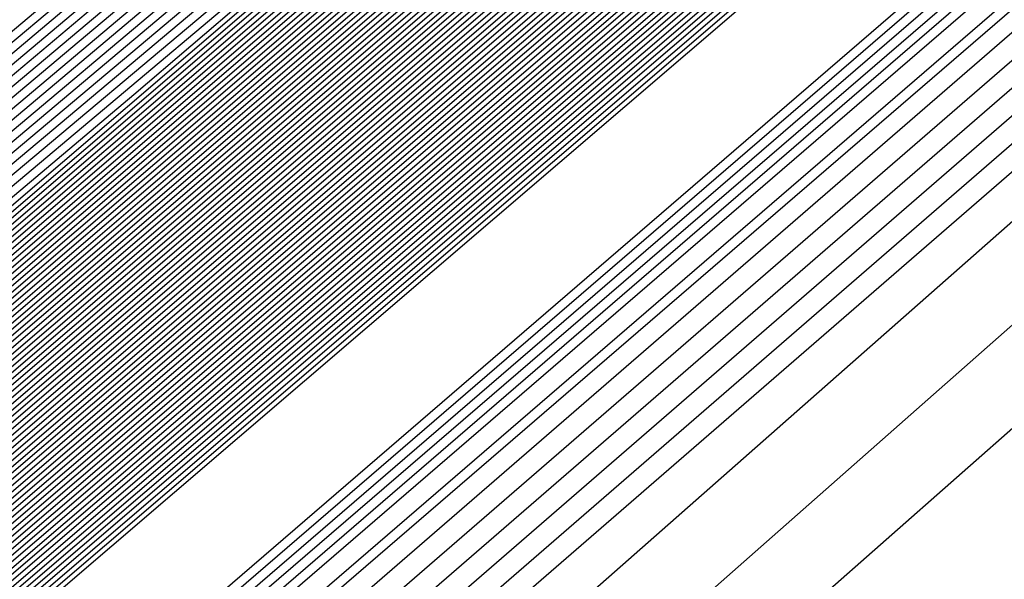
# Model space of a CAD drawing. Extents: x 3249832 to 3255657, y 13789405 to 13793316.
# Tile 926 of 1056: x 3253211.524 to 3253211.899, y 13791259.738 to 13791259.951. Entities that reach past the tile are written whole.
import ezdxf

# ---------------------------------------------------------------- set-up
doc = ezdxf.new("R2010")
doc.units = 0
doc.header["$LTSCALE"] = 100
doc.header["$MEASUREMENT"] = 0
for name, color, linetype in [('GRATIO_03231_CON', 1, 'CONTINUOUS'), ('GRATIO_0323_ICON', 1, 'CONTINUOUS'), ('TARGETS_EAST', 7, 'CONTINUOUS')]:
    doc.layers.add(name, color=color, linetype=linetype)

# ---------------------------------------------------------------- blocks, each defined once
blk = doc.blocks.new('Gratio_032316_contours')
at = {"layer": 'GRATIO_03231_CON', "color": 5, "linetype": 'Continuous', "flags": 128}
for points in [[(3253294.02117, 13791331.04278), (3253275.51252, 13791314.84857), (3253259.74641, 13791301.11971), (3253250.90118, 13791293.4869), (3253247.60749, 13791290.71421), (3253247.10911, 13791290.34906), (3253246.71171, 13791290.01217), (3253243.96878, 13791287.61762), (3253236.49572, 13791281.15281), (3253223.09361, 13791269.61112), (3253207.30623, 13791256.00981), (3253193.86302, 13791244.37213), (3253186.31196, 13791237.71784), (3253183.47503, 13791235.05279)], [(3253293.83167, 13791330.88045), (3253275.39736, 13791314.75135), (3253259.6945, 13791301.07777), (3253250.88464, 13791293.47583), (3253247.60402, 13791290.71447), (3253247.10757, 13791290.35085), (3253246.69656, 13791290.00204), (3253243.85762, 13791287.52479), (3253236.12374, 13791280.8358), (3253222.25472, 13791268.89288), (3253205.91767, 13791254.81834), (3253192.00653, 13791242.77561), (3253184.19264, 13791235.88971), (3253181.25697, 13791233.1319)], [(3253293.64218, 13791330.71812), (3253275.28219, 13791314.65413), (3253259.64258, 13791301.03582), (3253250.8681, 13791293.46475), (3253247.60055, 13791290.71473), (3253247.10604, 13791290.35265), (3253246.68141, 13791289.99191), (3253243.74646, 13791287.43197), (3253235.75176, 13791280.51879), (3253221.41583, 13791268.17464), (3253204.52912, 13791253.62687), (3253190.15004, 13791241.1791), (3253182.07332, 13791234.06158)], [(3253293.45268, 13791330.55578), (3253275.16702, 13791314.55691), (3253259.59067, 13791300.99388), (3253250.85155, 13791293.45368), (3253247.59708, 13791290.71499), (3253247.10451, 13791290.35445), (3253246.66626, 13791289.98178), (3253243.6353, 13791287.33914), (3253235.37978, 13791280.20179), (3253220.57694, 13791267.4564), (3253203.14057, 13791252.4354), (3253188.29355, 13791239.58258), (3253179.954, 13791232.23346)], [(3253308.44452, 13791343.76579), (3253293.07368, 13791330.23112), (3253274.93669, 13791314.36246), (3253259.48684, 13791300.90999), (3253250.81847, 13791293.43152), (3253247.59013, 13791290.71551), (3253247.10144, 13791290.35804), (3253246.63595, 13791289.96152), (3253243.41298, 13791287.15349), (3253234.63582, 13791279.56777), (3253218.89917, 13791266.01993), (3253200.36346, 13791250.05246), (3253184.58057, 13791236.38955), (3253175.71733, 13791228.58423), (3253172.40047, 13791225.5046), (3253171.87167, 13791224.84758), (3253171.83099, 13791224.68776), (3253171.81192, 13791224.61054), (3253171.80631, 13791224.57903), (3253171.80709, 13791224.56196), (3253171.81141, 13791224.55077), (3253171.8175, 13791224.5425)], [(3253308.192, 13791343.54795), (3253292.88418, 13791330.06879), (3253274.82152, 13791314.26524), (3253259.43492, 13791300.86805), (3253250.80192, 13791293.42045), (3253247.58666, 13791290.71576), (3253247.09991, 13791290.35984), (3253246.63023, 13791289.95949), (3253243.37731, 13791287.12548), (3253234.5186, 13791279.46953), (3253219.10173, 13791266.20888), (3253203.65505, 13791252.98282), (3253196.57706, 13791247.03615)], [(3253307.93948, 13791343.33011), (3253292.69468, 13791329.90645), (3253274.70635, 13791314.16802), (3253259.38301, 13791300.82611), (3253250.78538, 13791293.40937), (3253247.58319, 13791290.71602), (3253247.09838, 13791290.36164), (3253246.63006, 13791289.96223), (3253243.38596, 13791287.13554), (3253234.55099, 13791279.49977), (3253219.17525, 13791266.27429), (3253203.76972, 13791253.08339), (3253196.71057, 13791247.15255)], [(3253307.68696, 13791343.11228), (3253292.50518, 13791329.74412), (3253274.59119, 13791314.0708), (3253259.33109, 13791300.78416), (3253250.76884, 13791293.3983), (3253247.57972, 13791290.71628), (3253247.09685, 13791290.36343), (3253246.62988, 13791289.96496), (3253243.39462, 13791287.1456), (3253234.58339, 13791279.53), (3253219.24877, 13791266.33971), (3253203.88439, 13791253.18397), (3253196.84408, 13791247.26894)], [(3253307.18192, 13791342.67661), (3253292.12619, 13791329.41946), (3253274.36086, 13791313.87636), (3253259.22726, 13791300.70028), (3253250.73575, 13791293.37615), (3253247.57277, 13791290.7168), (3253247.09378, 13791290.36703), (3253246.62953, 13791289.97042), (3253243.41193, 13791287.16573), (3253234.64818, 13791279.59048), (3253219.39582, 13791266.47055), (3253204.11372, 13791253.38512), (3253197.11109, 13791247.50173)], [(3253306.9294, 13791342.45877), (3253291.93669, 13791329.25712), (3253274.24569, 13791313.77914), (3253259.17535, 13791300.65833), (3253250.71921, 13791293.36507), (3253247.5693, 13791290.71706), (3253247.09225, 13791290.36882), (3253246.62935, 13791289.97315), (3253243.42058, 13791287.17579), (3253234.68057, 13791279.62072), (3253219.46933, 13791266.53596), (3253204.22838, 13791253.4857), (3253197.2446, 13791247.61813)], [(3253306.67688, 13791342.24094), (3253291.74719, 13791329.09479), (3253274.13052, 13791313.68192), (3253259.12343, 13791300.61639), (3253250.70267, 13791293.354), (3253247.56583, 13791290.71731), (3253247.09072, 13791290.37062), (3253246.62918, 13791289.97588), (3253243.42924, 13791287.18585), (3253234.71297, 13791279.65096), (3253219.54285, 13791266.60138), (3253204.34305, 13791253.58627), (3253197.37811, 13791247.73453)], [(3253306.42436, 13791342.0231), (3253291.55769, 13791328.93246), (3253274.01535, 13791313.58469), (3253259.07151, 13791300.57445), (3253250.68613, 13791293.34292), (3253247.56236, 13791290.71757), (3253247.08919, 13791290.37242), (3253246.629, 13791289.97862), (3253243.43789, 13791287.19591), (3253234.74536, 13791279.68119), (3253219.61637, 13791266.6668), (3253204.45771, 13791253.68685), (3253197.51162, 13791247.85092)], [(3253305.91932, 13791341.58743), (3253291.17869, 13791328.60779), (3253273.78502, 13791313.39025), (3253258.96768, 13791300.49056), (3253250.65304, 13791293.32077), (3253247.55541, 13791290.71809), (3253247.08612, 13791290.37601), (3253246.62865, 13791289.98408), (3253243.4552, 13791287.21604), (3253234.81015, 13791279.74167), (3253219.76341, 13791266.79763), (3253204.68704, 13791253.888), (3253197.77863, 13791248.08372)], [(3253305.6668, 13791341.36959), (3253290.98919, 13791328.44546), (3253273.66985, 13791313.29303), (3253258.91577, 13791300.44861), (3253250.6365, 13791293.30969), (3253247.55194, 13791290.71835), (3253247.08459, 13791290.37781), (3253246.62848, 13791289.98681), (3253243.46386, 13791287.2261), (3253234.84255, 13791279.77191), (3253219.83693, 13791266.86305), (3253204.80171, 13791253.98858), (3253197.91214, 13791248.20012)], [(3253305.41428, 13791341.15176), (3253290.79969, 13791328.28313), (3253273.55469, 13791313.19581), (3253258.86385, 13791300.40667), (3253250.61995, 13791293.29862), (3253247.54847, 13791290.71861), (3253247.08306, 13791290.3796), (3253246.6283, 13791289.98954), (3253243.47251, 13791287.23616), (3253234.87494, 13791279.80214), (3253219.91045, 13791266.92847), (3253204.91637, 13791254.08915), (3253198.04565, 13791248.31651)], [(3253305.16176, 13791340.93392), (3253290.6102, 13791328.1208), (3253273.43952, 13791313.09859), (3253258.81194, 13791300.36473), (3253250.60341, 13791293.28754), (3253247.545, 13791290.71886), (3253247.08152, 13791290.3814), (3253246.62812, 13791289.99227), (3253243.48117, 13791287.24622), (3253234.90734, 13791279.83238), (3253219.98397, 13791266.99388), (3253205.03104, 13791254.18973), (3253198.17916, 13791248.43291)], [(3253304.65672, 13791340.49825), (3253290.2312, 13791327.79613), (3253273.20919, 13791312.90414), (3253258.70811, 13791300.28084), (3253250.57033, 13791293.26539), (3253247.53805, 13791290.71938), (3253247.07846, 13791290.385), (3253246.62777, 13791289.99774), (3253243.49848, 13791287.26634), (3253234.97213, 13791279.89286), (3253220.13101, 13791267.12472), (3253205.26037, 13791254.39088), (3253198.44617, 13791248.6657)], [(3253304.4042, 13791340.28041), (3253290.0417, 13791327.6338), (3253273.09402, 13791312.80692), (3253258.65619, 13791300.2389), (3253250.55378, 13791293.25432), (3253247.53458, 13791290.71964), (3253247.07693, 13791290.38679), (3253246.6276, 13791290.00047), (3253243.50713, 13791287.2764), (3253235.00453, 13791279.9231), (3253220.20453, 13791267.19013), (3253205.37503, 13791254.49146), (3253198.57968, 13791248.7821)], [(3253304.15168, 13791340.06258), (3253289.8522, 13791327.47147), (3253272.97886, 13791312.7097), (3253258.60428, 13791300.19695), (3253250.53724, 13791293.24324), (3253247.53111, 13791290.7199), (3253247.07539, 13791290.38859), (3253246.62742, 13791290.0032), (3253243.51579, 13791287.28647), (3253235.03692, 13791279.95333), (3253220.27805, 13791267.25555), (3253205.4897, 13791254.59203), (3253198.71319, 13791248.8985)], [(3253303.89916, 13791339.84474), (3253289.6627, 13791327.30914), (3253272.86369, 13791312.61248), (3253258.55236, 13791300.15501), (3253250.5207, 13791293.23216), (3253247.52764, 13791290.72015), (3253247.07386, 13791290.39039), (3253246.62724, 13791290.00593), (3253243.52444, 13791287.29653), (3253235.06932, 13791279.98357), (3253220.35157, 13791267.32097), (3253205.60436, 13791254.69261), (3253198.8467, 13791249.01489)], [(3253303.39412, 13791339.40907), (3253289.2837, 13791326.98447), (3253272.63335, 13791312.41804), (3253258.44853, 13791300.07112), (3253250.48761, 13791293.21001), (3253247.52069, 13791290.72067), (3253247.0708, 13791290.39398), (3253246.62689, 13791290.0114), (3253243.54175, 13791287.31665), (3253235.13411, 13791280.04405), (3253220.49861, 13791267.4518), (3253205.83369, 13791254.89376), (3253199.11371, 13791249.24769)], [(3253303.1416, 13791339.19123), (3253289.09421, 13791326.82214), (3253272.51819, 13791312.32081), (3253258.39661, 13791300.02918), (3253250.47107, 13791293.19894), (3253247.51722, 13791290.72093), (3253247.06927, 13791290.39578), (3253246.62672, 13791290.01413), (3253243.55041, 13791287.32671), (3253235.1665, 13791280.07429), (3253220.57213, 13791267.51722), (3253205.94836, 13791254.99434), (3253199.24722, 13791249.36409)], [(3253302.88908, 13791338.9734), (3253288.90471, 13791326.65981), (3253272.40302, 13791312.22359), (3253258.3447, 13791299.98724), (3253250.45453, 13791293.18786), (3253247.51375, 13791290.72119), (3253247.06773, 13791290.39757), (3253246.62654, 13791290.01686), (3253243.55907, 13791287.33677), (3253235.1989, 13791280.10452), (3253220.64565, 13791267.58263), (3253206.06302, 13791255.09491), (3253199.38073, 13791249.48048)], [(3253302.63656, 13791338.75556), (3253288.71521, 13791326.49747), (3253272.28786, 13791312.12637), (3253258.29278, 13791299.94529), (3253250.43798, 13791293.17679), (3253247.51028, 13791290.72145), (3253247.0662, 13791290.39937), (3253246.62637, 13791290.01959), (3253243.56772, 13791287.34683), (3253235.23129, 13791280.13476), (3253220.71917, 13791267.64805), (3253206.17769, 13791255.19549), (3253199.51423, 13791249.59688)], [(3253302.13153, 13791338.31989), (3253288.33621, 13791326.17281), (3253272.05752, 13791311.93193), (3253258.18895, 13791299.8614), (3253250.4049, 13791293.15464), (3253247.50334, 13791290.72196), (3253247.06314, 13791290.40297), (3253246.62601, 13791290.02505), (3253243.58503, 13791287.36696), (3253235.29608, 13791280.19524), (3253220.86621, 13791267.77889), (3253206.40702, 13791255.39664), (3253199.78125, 13791249.82967)], [(3253301.879, 13791338.10206), (3253288.14671, 13791326.01048), (3253271.94236, 13791311.83471), (3253258.13704, 13791299.81946), (3253250.38836, 13791293.14356), (3253247.49986, 13791290.72222), (3253247.0616, 13791290.40476), (3253246.62584, 13791290.02779), (3253243.59369, 13791287.37702), (3253235.32848, 13791280.22547), (3253220.93973, 13791267.8443), (3253206.52168, 13791255.49722), (3253199.91476, 13791249.94607)], [(3253301.62648, 13791337.88422), (3253287.95721, 13791325.84815), (3253271.82719, 13791311.73748), (3253258.08512, 13791299.77752), (3253250.37181, 13791293.13248), (3253247.49639, 13791290.72248), (3253247.06007, 13791290.40656), (3253246.62566, 13791290.03052), (3253243.60234, 13791287.38708), (3253235.36087, 13791280.25571), (3253221.01325, 13791267.90972), (3253206.63635, 13791255.59779), (3253200.04827, 13791250.06247)], [(3253301.37397, 13791337.66638), (3253287.76771, 13791325.68581), (3253271.71202, 13791311.64027), (3253258.03321, 13791299.73557), (3253250.35527, 13791293.12141), (3253247.49292, 13791290.72274), (3253247.05854, 13791290.40836), (3253246.62549, 13791290.03325), (3253243.611, 13791287.39714), (3253235.39327, 13791280.28595), (3253221.08677, 13791267.97514), (3253206.75101, 13791255.69837), (3253200.18178, 13791250.17887)], [(3253300.86893, 13791337.23071), (3253287.38872, 13791325.36115), (3253271.48169, 13791311.44582), (3253257.92938, 13791299.65169), (3253250.32219, 13791293.09926), (3253247.48598, 13791290.72325), (3253247.05547, 13791290.41195), (3253246.62514, 13791290.03871), (3253243.62831, 13791287.41727), (3253235.45806, 13791280.34643), (3253221.23381, 13791268.10597), (3253206.98034, 13791255.89952), (3253200.44879, 13791250.41166)], [(3253300.61641, 13791337.01288), (3253287.19922, 13791325.19882), (3253271.36652, 13791311.3486), (3253257.87746, 13791299.60974), (3253250.30564, 13791293.08818), (3253247.4825, 13791290.72351), (3253247.05394, 13791290.41375), (3253246.62496, 13791290.04144), (3253243.63696, 13791287.42733), (3253235.49045, 13791280.37666), (3253221.30733, 13791268.17139), (3253207.09501, 13791256.0001), (3253200.5823, 13791250.52806)], [(3253300.36389, 13791336.79504), (3253287.00972, 13791325.03648), (3253271.25136, 13791311.25138), (3253257.82555, 13791299.5678), (3253250.2891, 13791293.07711), (3253247.47903, 13791290.72377), (3253247.05241, 13791290.41554), (3253246.62478, 13791290.04418), (3253243.64562, 13791287.43739), (3253235.52285, 13791280.4069), (3253221.38085, 13791268.2368), (3253207.20967, 13791256.10068), (3253200.71581, 13791250.64445)], [(3253300.11137, 13791336.57721), (3253286.82022, 13791324.87415), (3253271.13619, 13791311.15416), (3253257.77363, 13791299.52586), (3253250.27256, 13791293.06603), (3253247.47556, 13791290.72403), (3253247.05088, 13791290.41734), (3253246.62461, 13791290.04691), (3253243.65427, 13791287.44745), (3253235.55525, 13791280.43714), (3253221.45437, 13791268.30222), (3253207.32434, 13791256.20125), (3253200.84931, 13791250.76085)], [(3253299.60633, 13791336.14153), (3253286.44122, 13791324.54949), (3253270.90586, 13791310.95971), (3253257.6698, 13791299.44197), (3253250.23947, 13791293.04388), (3253247.46862, 13791290.72454), (3253247.04781, 13791290.42093), (3253246.62426, 13791290.05237), (3253243.67158, 13791287.46757), (3253235.62004, 13791280.49761), (3253221.60141, 13791268.43306), (3253207.55367, 13791256.4024), (3253201.11633, 13791250.99364)], [(3253299.35381, 13791335.9237), (3253286.25172, 13791324.38716), (3253270.79069, 13791310.86249), (3253257.61789, 13791299.40003), (3253250.22293, 13791293.0328), (3253247.46514, 13791290.7248), (3253247.04628, 13791290.42273), (3253246.62408, 13791290.0551), (3253243.68024, 13791287.47763), (3253235.65243, 13791280.52785), (3253221.67493, 13791268.49847), (3253207.66834, 13791256.50298), (3253201.24984, 13791251.11004)], [(3253299.10129, 13791335.70586), (3253286.06223, 13791324.22482), (3253270.67552, 13791310.76527), (3253257.56597, 13791299.35808), (3253250.20639, 13791293.02173), (3253247.46167, 13791290.72506), (3253247.04475, 13791290.42453), (3253246.62391, 13791290.05783), (3253243.68889, 13791287.4877), (3253235.68483, 13791280.55809), (3253221.74845, 13791268.56389), (3253207.783, 13791256.60355), (3253201.38335, 13791251.22644)], [(3253298.84877, 13791335.48803), (3253285.87273, 13791324.06249), (3253270.56035, 13791310.66805), (3253257.51405, 13791299.31614), (3253250.18984, 13791293.01065), (3253247.4582, 13791290.72532), (3253247.04322, 13791290.42633), (3253246.62373, 13791290.06056), (3253243.69755, 13791287.49776), (3253235.71722, 13791280.58833), (3253221.82197, 13791268.62931), (3253207.89767, 13791256.70413), (3253201.51686, 13791251.34284)], [(3253298.34373, 13791335.05235), (3253285.49373, 13791323.73782), (3253270.33006, 13791310.47357), (3253257.41034, 13791299.23211), (3253250.15702, 13791292.9882), (3253247.45165, 13791290.72536), (3253247.04061, 13791290.42937), (3253246.62378, 13791290.06555), (3253243.71512, 13791287.51757), (3253235.78213, 13791280.64867), (3253221.96904, 13791268.7601), (3253208.127, 13791256.90528), (3253201.78387, 13791251.57563)], [(3253298.09121, 13791334.83452), (3253285.30424, 13791323.57548), (3253270.21493, 13791310.37629), (3253257.35856, 13791299.19), (3253250.14077, 13791292.97675), (3253247.44864, 13791290.72505), (3253247.03961, 13791290.4305), (3253246.62406, 13791290.06771), (3253243.72406, 13791287.52727), (3253235.81466, 13791280.67874), (3253222.0426, 13791268.82547), (3253208.24167, 13791257.00585), (3253201.91738, 13791251.69203)], [(3253297.83869, 13791334.61668), (3253285.11475, 13791323.41314), (3253270.09981, 13791310.27902), (3253257.30679, 13791299.14788), (3253250.12455, 13791292.96527), (3253247.44567, 13791290.72468), (3253247.03867, 13791290.43158), (3253246.62439, 13791290.06982), (3253243.73305, 13791287.53693), (3253235.8472, 13791280.70879), (3253222.11616, 13791268.89083), (3253208.35634, 13791257.10642), (3253202.05089, 13791251.80842)], [(3253222.18973, 13791268.9562), (3253208.47101, 13791257.20698), (3253202.18439, 13791251.92482), (3253202.18439, 13791251.92482), (3253208.30778, 13791257.39414), (3253221.8874, 13791269.30278)], [(3253222.33685, 13791269.08692), (3253208.70035, 13791257.40813), (3253202.45141, 13791252.15761), (3253202.45141, 13791252.15761), (3253208.5381, 13791257.59416), (3253222.03635, 13791269.43142)], [(3253222.41042, 13791269.15229), (3253208.81502, 13791257.50869), (3253202.58492, 13791252.27401), (3253202.58492, 13791252.27401), (3253208.65326, 13791257.69417), (3253222.11082, 13791269.49575)], [(3253222.48398, 13791269.21765), (3253208.92969, 13791257.60926), (3253202.71843, 13791252.39041), (3253202.71843, 13791252.39041), (3253208.76842, 13791257.79418), (3253222.18529, 13791269.56007)], [(3253222.55754, 13791269.28301), (3253209.04436, 13791257.70983), (3253202.85194, 13791252.50681), (3253202.85193, 13791252.50681), (3253208.88358, 13791257.89419), (3253222.25977, 13791269.62439)], [(3253222.70467, 13791269.41374), (3253209.2737, 13791257.91097), (3253203.11895, 13791252.7396), (3253203.11895, 13791252.7396), (3253209.1139, 13791258.0942), (3253222.40871, 13791269.75304)], [(3253222.77823, 13791269.4791), (3253209.38837, 13791258.01154), (3253203.25246, 13791252.856), (3253203.25246, 13791252.856), (3253209.22906, 13791258.19421), (3253222.48319, 13791269.81736)], [(3253222.8518, 13791269.54447), (3253209.50304, 13791258.11211), (3253203.38597, 13791252.97239), (3253203.38597, 13791252.97239), (3253209.34422, 13791258.29422), (3253222.55766, 13791269.88168)], [(3253222.92536, 13791269.60983), (3253209.61771, 13791258.21268), (3253203.51947, 13791253.08879), (3253203.51947, 13791253.08879), (3253209.45938, 13791258.39423), (3253222.63214, 13791269.946)], [(3253294.55593, 13791331.78482), (3253282.65133, 13791321.30274), (3253268.6032, 13791309.01445), (3253256.6338, 13791298.60027), (3253249.91373, 13791292.81609), (3253247.40711, 13791290.71997), (3253247.02638, 13791290.44557), (3253246.62867, 13791290.09727), (3253243.8498, 13791287.66252), (3253236.27025, 13791281.09954), (3253223.07249, 13791269.74056), (3253209.84706, 13791258.41382), (3253203.78649, 13791253.32159), (3253203.78649, 13791253.32159), (3253209.68971, 13791258.59423), (3253222.78114, 13791270.07458), (3253235.89161, 13791281.53353), (3253243.79641, 13791288.43297), (3253249.04881, 13791292.99861), (3253256.14655, 13791299.14707), (3253268.13516, 13791309.52901), (3253282.25127, 13791321.73092), (3253294.2793, 13791332.07331)], [(3253294.30341, 13791331.56698), (3253282.46184, 13791321.1404), (3253268.48808, 13791308.91717), (3253256.58203, 13791298.55815), (3253249.89752, 13791292.80461), (3253247.40414, 13791290.71961), (3253247.02543, 13791290.44664), (3253246.629, 13791290.09938), (3253243.85878, 13791287.67218), (3253236.30279, 13791281.1296), (3253223.14605, 13791269.80592), (3253209.96173, 13791258.51439), (3253203.92, 13791253.43798), (3253203.92, 13791253.43798), (3253209.80487, 13791258.69424), (3253222.85565, 13791270.13885), (3253235.92547, 13791281.56208), (3253243.80512, 13791288.43921), (3253249.03601, 13791292.98573), (3253256.09723, 13791299.1022), (3253268.02248, 13791309.42905), (3253282.06389, 13791321.56632), (3253294.02824, 13791331.85395)], [(3253294.05089, 13791331.34915), (3253282.27235, 13791320.97806), (3253268.37296, 13791308.8199), (3253256.53026, 13791298.51602), (3253249.8813, 13791292.79314), (3253247.40117, 13791290.71925), (3253247.02448, 13791290.44772), (3253246.62933, 13791290.10149), (3253243.86776, 13791287.68184), (3253236.33533, 13791281.15966), (3253223.21961, 13791269.87129), (3253210.0764, 13791258.61496), (3253204.05351, 13791253.55438), (3253204.05351, 13791253.55438), (3253209.92004, 13791258.79424), (3253222.93017, 13791270.20313), (3253235.95934, 13791281.59062), (3253243.81382, 13791288.44544), (3253249.02321, 13791292.97286), (3253256.04791, 13791299.05733), (3253267.90979, 13791309.32909), (3253281.87651, 13791321.40172), (3253293.77719, 13791331.63458)], [(3253293.79837, 13791331.13131), (3253282.08285, 13791320.81572), (3253268.25784, 13791308.72262), (3253256.47849, 13791298.4739), (3253249.86508, 13791292.78166), (3253247.39821, 13791290.71889), (3253247.02354, 13791290.4488), (3253246.62966, 13791290.1036), (3253243.87675, 13791287.6915), (3253236.36787, 13791281.18972), (3253223.29318, 13791269.93665), (3253210.19107, 13791258.71553), (3253204.18702, 13791253.67078), (3253204.18701, 13791253.67078), (3253210.0352, 13791258.89424), (3253223.00468, 13791270.26741), (3253235.9932, 13791281.61917), (3253243.82253, 13791288.45167), (3253249.01041, 13791292.95999), (3253255.9986, 13791299.01245), (3253267.79711, 13791309.22914), (3253281.68913, 13791321.23712), (3253293.52613, 13791331.41522)], [(3253281.70387, 13791320.49104), (3253268.02759, 13791308.52807), (3253256.37495, 13791298.38965), (3253249.83265, 13791292.75871), (3253247.39227, 13791290.71816), (3253247.02165, 13791290.45095), (3253246.63032, 13791290.10782), (3253243.89471, 13791287.71083), (3253236.43295, 13791281.24983), (3253223.4403, 13791270.06738), (3253210.42041, 13791258.91666), (3253204.45403, 13791253.90357), (3253204.45403, 13791253.90357), (3253210.2655, 13791259.09429), (3253223.15342, 13791270.39627), (3253236.05998, 13791281.67732), (3253243.49467, 13791288.16911), (3253246.23629, 13791290.55891), (3253246.63094, 13791290.89792), (3253246.97688, 13791291.19282), (3253249.38096, 13791293.27243), (3253255.90221, 13791298.92109), (3253267.57241, 13791309.02875), (3253281.31446, 13791320.90786)], [(3253281.51437, 13791320.3287), (3253267.91246, 13791308.4308), (3253256.32319, 13791298.34753), (3253249.81643, 13791292.74723), (3253247.38931, 13791290.7178), (3253247.0207, 13791290.45203), (3253246.63065, 13791290.10993), (3253243.90369, 13791287.72049), (3253236.4655, 13791281.27989), (3253223.51387, 13791270.13274), (3253210.53508, 13791259.01723), (3253204.58754, 13791254.01997), (3253204.58754, 13791254.01997), (3253210.38066, 13791259.1943), (3253223.22789, 13791270.4606), (3253236.0937, 13791281.70603), (3253243.50493, 13791288.17732), (3253246.23793, 13791290.55953), (3253246.63143, 13791290.89735), (3253246.97568, 13791291.19044), (3253249.36691, 13791293.25849), (3253255.85289, 13791298.87622), (3253267.45972, 13791308.92879), (3253281.12708, 13791320.74326)], [(3253281.32488, 13791320.16636), (3253267.79734, 13791308.33352), (3253256.27142, 13791298.30541), (3253249.80022, 13791292.73576), (3253247.38634, 13791290.71744), (3253247.01976, 13791290.4531), (3253246.63098, 13791290.11204), (3253243.91267, 13791287.73015), (3253236.49804, 13791281.30995), (3253223.58743, 13791270.1981), (3253210.64975, 13791259.1178), (3253204.72105, 13791254.13636), (3253204.72105, 13791254.13637), (3253210.49582, 13791259.2943), (3253223.30236, 13791270.52492), (3253236.12742, 13791281.73474), (3253243.51518, 13791288.18552), (3253246.23956, 13791290.56015), (3253246.63193, 13791290.89678), (3253246.97448, 13791291.18805), (3253249.35287, 13791293.24455), (3253255.80356, 13791298.83135), (3253267.34704, 13791308.82884), (3253280.9397, 13791320.57865)], [(3253281.13539, 13791320.00402), (3253267.68222, 13791308.23625), (3253256.21965, 13791298.26328), (3253249.784, 13791292.72428), (3253247.38337, 13791290.71708), (3253247.01881, 13791290.45418), (3253246.63131, 13791290.11416), (3253243.92165, 13791287.73981), (3253236.53058, 13791281.34001), (3253223.66099, 13791270.26347), (3253210.76442, 13791259.21837), (3253204.85455, 13791254.25276), (3253204.85455, 13791254.25276), (3253210.61098, 13791259.39431), (3253223.37683, 13791270.58925), (3253236.16114, 13791281.76345), (3253243.52543, 13791288.19373), (3253246.2412, 13791290.56077), (3253246.63242, 13791290.89621), (3253246.97329, 13791291.18567), (3253249.33882, 13791293.23061), (3253255.75424, 13791298.78648), (3253267.23435, 13791308.72888), (3253280.75231, 13791320.41405)], [(3253267.45197, 13791308.0417), (3253256.11611, 13791298.17904), (3253249.75157, 13791292.70133), (3253247.37744, 13791290.71635), (3253247.01692, 13791290.45633), (3253246.63197, 13791290.11838), (3253243.93961, 13791287.75913), (3253236.59567, 13791281.40012), (3253223.80812, 13791270.3942), (3253210.99376, 13791259.41951), (3253205.12157, 13791254.48556), (3253205.12157, 13791254.48556), (3253210.84129, 13791259.59433), (3253223.52577, 13791270.7179), (3253236.22858, 13791281.82086), (3253243.54593, 13791288.21014), (3253246.24446, 13791290.562), (3253246.6334, 13791290.89508), (3253246.97089, 13791291.1809), (3253249.31072, 13791293.20273), (3253255.65559, 13791298.69674), (3253267.00898, 13791308.52897)], [(3253267.33685, 13791307.94442), (3253256.06434, 13791298.13691), (3253249.73535, 13791292.68985), (3253247.37447, 13791290.71599), (3253247.01598, 13791290.45741), (3253246.6323, 13791290.12049), (3253243.9486, 13791287.76879), (3253236.62821, 13791281.43018), (3253223.88168, 13791270.45956), (3253211.10843, 13791259.52008), (3253205.25508, 13791254.60195), (3253205.25508, 13791254.60195), (3253210.95645, 13791259.69434), (3253223.60023, 13791270.78223), (3253236.2623, 13791281.84957), (3253243.55619, 13791288.21834), (3253246.2461, 13791290.56262), (3253246.63389, 13791290.89451), (3253246.96969, 13791291.17852), (3253249.29667, 13791293.18879), (3253255.60626, 13791298.65187), (3253266.8963, 13791308.42902)], [(3253267.22172, 13791307.84715), (3253256.01257, 13791298.09479), (3253249.71913, 13791292.67838), (3253247.37151, 13791290.71563), (3253247.01503, 13791290.45848), (3253246.63263, 13791290.1226), (3253243.95758, 13791287.77846), (3253236.66075, 13791281.46024), (3253223.95525, 13791270.52492), (3253211.2231, 13791259.62065), (3253205.38858, 13791254.71835), (3253205.38859, 13791254.71835), (3253211.07161, 13791259.79435), (3253223.6747, 13791270.84655), (3253236.29602, 13791281.87828), (3253243.56644, 13791288.22655), (3253246.24773, 13791290.56324), (3253246.63439, 13791290.89394), (3253246.9685, 13791291.17613), (3253249.28262, 13791293.17485), (3253255.55694, 13791298.607), (3253266.78361, 13791308.32906)], [(3253267.1066, 13791307.74987), (3253255.96081, 13791298.05266), (3253249.70292, 13791292.6669), (3253247.36854, 13791290.71526), (3253247.01409, 13791290.45956), (3253246.63296, 13791290.12471), (3253243.96656, 13791287.78812), (3253236.69329, 13791281.49029), (3253224.02881, 13791270.59029), (3253211.33777, 13791259.72122), (3253205.52209, 13791254.83475), (3253205.52209, 13791254.83475), (3253211.18677, 13791259.89435), (3253223.74917, 13791270.91088), (3253236.32974, 13791281.90699), (3253243.57669, 13791288.23475), (3253246.24937, 13791290.56386), (3253246.63488, 13791290.89337), (3253246.9673, 13791291.17375), (3253249.26858, 13791293.16091), (3253255.50762, 13791298.56213), (3253266.67093, 13791308.22911)], [(3253266.87636, 13791307.55532), (3253255.85727, 13791297.96842), (3253249.67048, 13791292.64395), (3253247.36261, 13791290.71454), (3253247.01219, 13791290.46171), (3253246.63362, 13791290.12893), (3253243.98452, 13791287.80744), (3253236.75838, 13791281.55041), (3253224.17594, 13791270.72101), (3253211.56711, 13791259.92236), (3253205.78911, 13791255.06754), (3253205.78911, 13791255.06754), (3253211.41709, 13791260.09437), (3253223.89811, 13791271.03953), (3253236.39717, 13791281.9644), (3253243.59719, 13791288.25117), (3253246.25263, 13791290.56509), (3253246.63586, 13791290.89224), (3253246.96491, 13791291.16898), (3253249.24048, 13791293.13303), (3253255.40897, 13791298.4724), (3253266.44556, 13791308.0292)], [(3253266.76123, 13791307.45805), (3253255.8055, 13791297.92629), (3253249.65427, 13791292.63247), (3253247.35964, 13791290.71418), (3253247.01125, 13791290.46279), (3253246.63395, 13791290.13104), (3253243.9935, 13791287.8171), (3253236.79092, 13791281.58047), (3253224.2495, 13791270.78638), (3253211.68179, 13791260.02293), (3253205.92262, 13791255.18394), (3253205.92262, 13791255.18394), (3253211.53225, 13791260.19438), (3253223.97258, 13791271.10386), (3253236.43089, 13791281.99311), (3253243.60744, 13791288.25937), (3253246.25427, 13791290.56571), (3253246.63635, 13791290.89167), (3253246.96371, 13791291.1666), (3253249.22643, 13791293.11909), (3253255.35964, 13791298.42753), (3253266.33287, 13791307.92924)], [(3253266.64611, 13791307.36077), (3253255.75373, 13791297.88417), (3253249.63805, 13791292.621), (3253247.35667, 13791290.71382), (3253247.0103, 13791290.46387), (3253246.63428, 13791290.13316), (3253244.00248, 13791287.82676), (3253236.82346, 13791281.61053), (3253224.32306, 13791270.85174), (3253211.79646, 13791260.1235), (3253206.05613, 13791255.30034), (3253206.05613, 13791255.30033), (3253211.64741, 13791260.29439), (3253224.04705, 13791271.16818), (3253236.46461, 13791282.02182), (3253243.6177, 13791288.26758), (3253246.2559, 13791290.56633), (3253246.63684, 13791290.8911), (3253246.96251, 13791291.16422), (3253249.21238, 13791293.10515), (3253255.31032, 13791298.38266), (3253266.22019, 13791307.82929)], [(3253266.53099, 13791307.2635), (3253255.70196, 13791297.84205), (3253249.62183, 13791292.60952), (3253247.35371, 13791290.71345), (3253247.00936, 13791290.46494), (3253246.63461, 13791290.13527), (3253244.01147, 13791287.83642), (3253236.856, 13791281.64058), (3253224.39663, 13791270.9171), (3253211.91113, 13791260.22407), (3253206.18963, 13791255.41673), (3253206.18963, 13791255.41673), (3253211.76257, 13791260.3944), (3253224.12152, 13791271.23251), (3253236.49833, 13791282.05053), (3253243.62795, 13791288.27578), (3253246.25754, 13791290.56695), (3253246.63734, 13791290.89054), (3253246.96131, 13791291.16183), (3253249.19833, 13791293.09121), (3253255.26099, 13791298.33779), (3253266.1075, 13791307.72933)], [(3253266.30074, 13791307.06895), (3253255.59843, 13791297.7578), (3253249.5894, 13791292.58657), (3253247.34778, 13791290.71273), (3253247.00747, 13791290.4671), (3253246.63526, 13791290.13949), (3253244.02943, 13791287.85574), (3253236.92109, 13791281.7007), (3253224.54375, 13791271.04783), (3253212.14047, 13791260.42521), (3253206.45665, 13791255.64953), (3253206.45665, 13791255.64953), (3253211.99289, 13791260.59441), (3253224.27046, 13791271.36115), (3253236.56577, 13791282.10794), (3253243.64845, 13791288.29219), (3253246.2608, 13791290.56818), (3253246.63832, 13791290.8894), (3253246.95892, 13791291.15707), (3253249.17024, 13791293.06333), (3253255.16235, 13791298.24805), (3253265.88213, 13791307.52942)], [(3253266.18562, 13791306.97167), (3253255.54666, 13791297.71567), (3253249.57318, 13791292.57509), (3253247.34481, 13791290.71237), (3253247.00652, 13791290.46817), (3253246.63559, 13791290.1416), (3253244.03841, 13791287.86541), (3253236.95363, 13791281.73076), (3253224.61732, 13791271.1132), (3253212.25514, 13791260.52577), (3253206.59016, 13791255.76592), (3253206.59016, 13791255.76592), (3253212.10805, 13791260.69442), (3253224.34492, 13791271.42548), (3253236.59949, 13791282.13665), (3253243.6587, 13791288.3004), (3253246.26244, 13791290.5688), (3253246.63881, 13791290.88883), (3253246.95772, 13791291.15468), (3253249.15619, 13791293.04939), (3253255.11302, 13791298.20318), (3253265.76944, 13791307.42947)], [(3253266.07049, 13791306.8744), (3253255.49489, 13791297.67355), (3253249.55697, 13791292.56362), (3253247.34184, 13791290.712), (3253247.00558, 13791290.46925), (3253246.63592, 13791290.14371), (3253244.04739, 13791287.87507), (3253236.98617, 13791281.76081), (3253224.69088, 13791271.17856), (3253212.36981, 13791260.62634), (3253206.72366, 13791255.88232), (3253206.72367, 13791255.88232), (3253212.22321, 13791260.79443), (3253224.41939, 13791271.4898), (3253236.63321, 13791282.16536), (3253243.66895, 13791288.30861), (3253246.26407, 13791290.56942), (3253246.6393, 13791290.88827), (3253246.95652, 13791291.1523), (3253249.14214, 13791293.03545), (3253255.0637, 13791298.15831), (3253265.65676, 13791307.32951)], [(3253265.95537, 13791306.77712), (3253255.44312, 13791297.63143), (3253249.54075, 13791292.55214), (3253247.33888, 13791290.71164), (3253247.00463, 13791290.47032), (3253246.63625, 13791290.14582), (3253244.05637, 13791287.88473), (3253237.01871, 13791281.79087), (3253224.76444, 13791271.24392), (3253212.48448, 13791260.72691), (3253206.85717, 13791255.99872), (3253206.85717, 13791255.99872), (3253212.33837, 13791260.89444), (3253224.49386, 13791271.55413), (3253236.66693, 13791282.19407), (3253243.67921, 13791288.31681), (3253246.26571, 13791290.57004), (3253246.6398, 13791290.8877), (3253246.95533, 13791291.14992), (3253249.12809, 13791293.02151), (3253255.01437, 13791298.11344), (3253265.54407, 13791307.22956)], [(3253265.72512, 13791306.58257), (3253255.33958, 13791297.54718), (3253249.50832, 13791292.52919), (3253247.33294, 13791290.71092), (3253247.00274, 13791290.47248), (3253246.63691, 13791290.15005), (3253244.07433, 13791287.90405), (3253237.0838, 13791281.85099), (3253224.91157, 13791271.37465), (3253212.71382, 13791260.92805), (3253207.12419, 13791256.23151), (3253207.12419, 13791256.23151), (3253212.56869, 13791261.09446), (3253224.6428, 13791271.68278), (3253236.73437, 13791282.25148), (3253243.69971, 13791288.33322), (3253246.26897, 13791290.57127), (3253246.64078, 13791290.88656), (3253246.95293, 13791291.14515), (3253249.1, 13791292.99362), (3253254.91572, 13791298.02371), (3253265.3187, 13791307.02965)], [(3253265.61, 13791306.4853), (3253255.28781, 13791297.50506), (3253249.4921, 13791292.51771), (3253247.32998, 13791290.71056), (3253247.0018, 13791290.47355), (3253246.63724, 13791290.15216), (3253244.08331, 13791287.91371), (3253237.11634, 13791281.88104), (3253224.98513, 13791271.44001), (3253212.82849, 13791261.02862), (3253207.2577, 13791256.34791), (3253207.2577, 13791256.34791), (3253212.68385, 13791261.19447), (3253224.71727, 13791271.7471), (3253236.76809, 13791282.28019), (3253243.70996, 13791288.34143), (3253246.27061, 13791290.57189), (3253246.64127, 13791290.88599), (3253246.95174, 13791291.14277), (3253249.08595, 13791292.97968), (3253254.8664, 13791297.97884), (3253265.20602, 13791306.92969)], [(3253265.49488, 13791306.38803), (3253255.23605, 13791297.46293), (3253249.47588, 13791292.50624), (3253247.32701, 13791290.71019), (3253247.00085, 13791290.47463), (3253246.63757, 13791290.15427), (3253244.0923, 13791287.92337), (3253237.14888, 13791281.9111), (3253225.0587, 13791271.50538), (3253212.94316, 13791261.12919), (3253207.39121, 13791256.46431), (3253207.39121, 13791256.46431), (3253212.79901, 13791261.29448), (3253224.79174, 13791271.81143), (3253236.80181, 13791282.3089), (3253243.72021, 13791288.34963), (3253246.27224, 13791290.57251), (3253246.64176, 13791290.88543), (3253246.95054, 13791291.14038), (3253249.0719, 13791292.96574), (3253254.81708, 13791297.93397), (3253265.09333, 13791306.82974)], [(3253265.37976, 13791306.29075), (3253255.18428, 13791297.42081), (3253249.45967, 13791292.49476), (3253247.32404, 13791290.70983), (3253246.9999, 13791290.47571), (3253246.6379, 13791290.15638), (3253244.10128, 13791287.93303), (3253237.18142, 13791281.94116), (3253225.13226, 13791271.57074), (3253213.05783, 13791261.22976), (3253207.52471, 13791256.5807), (3253207.52471, 13791256.5807), (3253212.91417, 13791261.39448), (3253224.86621, 13791271.87575), (3253236.83553, 13791282.33761), (3253243.73047, 13791288.35784), (3253246.27388, 13791290.57313), (3253246.64226, 13791290.88486), (3253246.94934, 13791291.138), (3253249.05785, 13791292.9518), (3253254.76775, 13791297.8891), (3253264.98065, 13791306.72978)], [(3253265.14951, 13791306.0962), (3253255.08074, 13791297.33656), (3253249.42723, 13791292.47181), (3253247.31811, 13791290.70911), (3253246.99801, 13791290.47786), (3253246.63856, 13791290.1606), (3253244.11924, 13791287.95236), (3253237.24651, 13791282.00127), (3253225.27938, 13791271.70147), (3253213.28717, 13791261.4309), (3253207.79173, 13791256.8135), (3253207.79173, 13791256.8135), (3253213.14449, 13791261.5945), (3253225.01515, 13791272.0044), (3253236.90297, 13791282.39502), (3253243.75097, 13791288.37425), (3253246.27714, 13791290.57436), (3253246.64324, 13791290.88372), (3253246.94695, 13791291.13323), (3253249.02975, 13791292.92392), (3253254.6691, 13791297.79936), (3253264.75528, 13791306.52987)]]:
    blk.add_lwpolyline(points, dxfattribs=at)
at = {"layer": 'GRATIO_03231_CON', "color": 1, "linetype": 'Continuous', "flags": 128}
for points in [[(3253305.67252, 13791341.15943), (3253291.44112, 13791328.73289), (3253274.09304, 13791313.59512), (3253259.13586, 13791300.57928), (3253250.7226, 13791293.32407), (3253247.58798, 13791290.69058), (3253247.11217, 13791290.34546), (3253246.74202, 13791290.03243), (3253244.1911, 13791287.80327), (3253237.23968, 13791281.78682), (3253224.77139, 13791271.04759), (3253210.08333, 13791258.39275), (3253197.57601, 13791247.56516)], [(3253301.48161, 13791337.48281), (3253288.76214, 13791326.38505), (3253272.61894, 13791312.30302), (3253258.50087, 13791300.02092), (3253250.53561, 13791293.15728), (3253247.56601, 13791290.66808), (3253247.1137, 13791290.34367), (3253246.75717, 13791290.04256), (3253244.30226, 13791287.8961), (3253237.61166, 13791282.10383), (3253225.61027, 13791271.76582), (3253211.47189, 13791259.58422), (3253199.4325, 13791249.16167)], [(3253297.2907, 13791333.80618), (3253286.08317, 13791324.03722), (3253271.14483, 13791311.01092), (3253257.86588, 13791299.46255), (3253250.34863, 13791292.99048), (3253247.54404, 13791290.64559), (3253247.11524, 13791290.34187), (3253246.77232, 13791290.05269), (3253244.41342, 13791287.98892), (3253237.98364, 13791282.42084), (3253226.44916, 13791272.48406), (3253212.86044, 13791260.77569), (3253201.28899, 13791250.75819)], [(3253283.4042, 13791321.68939), (3253269.67074, 13791309.71882), (3253257.23089, 13791298.90419), (3253250.16164, 13791292.82369), (3253247.52207, 13791290.6231), (3253247.11677, 13791290.34007), (3253246.78748, 13791290.06281), (3253244.52458, 13791288.08175), (3253238.35562, 13791282.73785), (3253227.28805, 13791273.2023), (3253214.24899, 13791261.96716), (3253203.14548, 13791252.3547), (3253196.90856, 13791246.85849)], [(3253284.71798, 13791322.7763), (3253278.04625, 13791316.99372), (3253266.72253, 13791307.13463), (3253255.9609, 13791297.78746), (3253249.78767, 13791292.4901), (3253247.47813, 13791290.57812), (3253247.11983, 13791290.33648), (3253246.81778, 13791290.08307), (3253244.7469, 13791288.2674), (3253239.09958, 13791283.37186), (3253228.96583, 13791274.63877), (3253217.0261, 13791264.3501), (3253206.85846, 13791255.54773), (3253201.14719, 13791250.51475)], [(3253265.24844, 13791305.84253), (3253255.32591, 13791297.2291), (3253249.60069, 13791292.32331), (3253247.45616, 13791290.55562), (3253247.12136, 13791290.33468), (3253246.83293, 13791290.0932), (3253244.85806, 13791288.36023), (3253239.47156, 13791283.68887), (3253229.80472, 13791275.35701), (3253218.41465, 13791265.54157), (3253208.71495, 13791257.14425), (3253203.26651, 13791252.34288), (3253201.21954, 13791250.41992)], [(3253219.80321, 13791266.73304), (3253210.57144, 13791258.74076), (3253205.38583, 13791254.17101), (3253203.4376, 13791252.34081), (3253203.10639, 13791251.87832), (3253203.04337, 13791251.64335), (3253202.98577, 13791251.42247), (3253202.94238, 13791251.23391), (3253203.08126, 13791251.23357), (3253204.20773, 13791252.12802), (3253207.28638, 13791254.76146), (3253212.79514, 13791259.54974), (3253219.26508, 13791265.19521)], [(3253221.19176, 13791267.92451), (3253212.42793, 13791260.33728), (3253207.50515, 13791255.99914), (3253205.65567, 13791254.2617), (3253205.34124, 13791253.82265), (3253205.28141, 13791253.59959), (3253205.22674, 13791253.3899), (3253205.18554, 13791253.2109), (3253205.33755, 13791253.22823), (3253206.54802, 13791254.20083), (3253209.85361, 13791257.03597), (3253215.76882, 13791262.18177), (3253222.7194, 13791268.24964)], [(3253223.96887, 13791270.30746), (3253216.14091, 13791263.53031), (3253211.74379, 13791259.6554), (3253210.09179, 13791258.10349), (3253209.81094, 13791257.71132), (3253209.7575, 13791257.51208), (3253209.70866, 13791257.32478), (3253209.67187, 13791257.16489), (3253209.85011, 13791257.21753), (3253211.22859, 13791258.34644), (3253214.98807, 13791261.58499), (3253221.71619, 13791267.44582)]]:
    blk.add_lwpolyline(points, dxfattribs=at)
at = {"layer": 'GRATIO_0323_ICON', "color": 7, "linetype": 'Continuous', "flags": 128}
for points in [[(3253293.26318, 13791330.39345), (3253275.05185, 13791314.45969), (3253259.53875, 13791300.95194), (3253250.83501, 13791293.4426), (3253247.59361, 13791290.71525), (3253247.10298, 13791290.35624), (3253246.6511, 13791289.97165), (3253243.52414, 13791287.24631), (3253235.0078, 13791279.88478), (3253219.73806, 13791266.73817), (3253201.75202, 13791251.24392), (3253186.43706, 13791237.98607), (3253177.83468, 13791230.40533)], [(3253307.43444, 13791342.89444), (3253292.31568, 13791329.58179), (3253274.47602, 13791313.97358), (3253259.27918, 13791300.74222), (3253250.7523, 13791293.38722), (3253247.57625, 13791290.71654), (3253247.09531, 13791290.36523), (3253246.62971, 13791289.96769), (3253243.40327, 13791287.15567), (3253234.61578, 13791279.56024), (3253219.3223, 13791266.40513), (3253203.99905, 13791253.28454), (3253196.97759, 13791247.38534)], [(3253306.17184, 13791341.80526), (3253291.36819, 13791328.77013), (3253273.90019, 13791313.48747), (3253259.0196, 13791300.5325), (3253250.66958, 13791293.33184), (3253247.55889, 13791290.71783), (3253247.08765, 13791290.37421), (3253246.62883, 13791289.98135), (3253243.44655, 13791287.20597), (3253234.77776, 13791279.71143), (3253219.68989, 13791266.73221), (3253204.57238, 13791253.78743), (3253197.64512, 13791247.96732)], [(3253304.90924, 13791340.71608), (3253290.4207, 13791327.95847), (3253273.32436, 13791313.00136), (3253258.76002, 13791300.32278), (3253250.58687, 13791293.27647), (3253247.54153, 13791290.71912), (3253247.07999, 13791290.3832), (3253246.62795, 13791289.99501), (3253243.48982, 13791287.25628), (3253234.93973, 13791279.86262), (3253220.05749, 13791267.0593), (3253205.1457, 13791254.2903), (3253198.31267, 13791248.54931)], [(3253303.64664, 13791339.62691), (3253289.4732, 13791327.1468), (3253272.74852, 13791312.51526), (3253258.50045, 13791300.11307), (3253250.50416, 13791293.22109), (3253247.52417, 13791290.72041), (3253247.07233, 13791290.39218), (3253246.62707, 13791290.00866), (3253243.5331, 13791287.30659), (3253235.10171, 13791280.01381), (3253220.42509, 13791267.38638), (3253205.71903, 13791254.79319), (3253198.9802, 13791249.13129)], [(3253302.38404, 13791338.53773), (3253288.52571, 13791326.33514), (3253272.17269, 13791312.02915), (3253258.24087, 13791299.90335), (3253250.42144, 13791293.16571), (3253247.50681, 13791290.7217), (3253247.06467, 13791290.40117), (3253246.62619, 13791290.02232), (3253243.57638, 13791287.3569), (3253235.26369, 13791280.165), (3253220.79269, 13791267.71347), (3253206.29235, 13791255.29606), (3253199.64775, 13791249.71328)], [(3253301.12145, 13791337.44855), (3253287.57822, 13791325.52348), (3253271.59685, 13791311.54304), (3253257.98129, 13791299.69363), (3253250.33873, 13791293.11033), (3253247.48945, 13791290.723), (3253247.05701, 13791290.41015), (3253246.62531, 13791290.03598), (3253243.61965, 13791287.4072), (3253235.42566, 13791280.31619), (3253221.16029, 13791268.04055), (3253206.86568, 13791255.79895), (3253200.31528, 13791250.29526)], [(3253299.85885, 13791336.35937), (3253286.63072, 13791324.71182), (3253271.02102, 13791311.05694), (3253257.72172, 13791299.48391), (3253250.25601, 13791293.05496), (3253247.47209, 13791290.72429), (3253247.04935, 13791290.41914), (3253246.62443, 13791290.04964), (3253243.66293, 13791287.45751), (3253235.58764, 13791280.46738), (3253221.52789, 13791268.36764), (3253207.439, 13791256.30182), (3253200.98282, 13791250.87725)], [(3253298.59625, 13791335.27019), (3253285.68323, 13791323.90016), (3253270.44519, 13791310.57083), (3253257.46214, 13791299.2742), (3253250.1733, 13791292.99958), (3253247.45473, 13791290.72558), (3253247.04168, 13791290.42812), (3253246.62355, 13791290.0633), (3253243.7062, 13791287.50782), (3253235.74962, 13791280.61857), (3253221.89549, 13791268.69472), (3253208.01233, 13791256.80471), (3253201.65036, 13791251.45923)], [(3253222.26329, 13791269.02156), (3253208.58568, 13791257.30755), (3253202.3179, 13791252.04122), (3253202.3179, 13791252.04122), (3253208.42294, 13791257.49415), (3253221.96187, 13791269.36711)], [(3253222.63111, 13791269.34838), (3253209.15903, 13791257.8104), (3253202.98544, 13791252.6232), (3253202.98544, 13791252.6232), (3253208.99874, 13791257.99419), (3253222.33424, 13791269.68871)], [(3253294.80845, 13791332.00265), (3253282.84083, 13791321.46507), (3253268.71833, 13791309.11172), (3253256.68557, 13791298.6424), (3253249.92995, 13791292.82756), (3253247.41007, 13791290.72034), (3253247.02732, 13791290.44449), (3253246.62834, 13791290.09516), (3253243.84082, 13791287.65286), (3253236.2377, 13791281.06949), (3253222.99892, 13791269.67519), (3253209.73238, 13791258.31325), (3253203.65298, 13791253.20519), (3253203.65298, 13791253.20519), (3253209.57454, 13791258.49423), (3253222.70663, 13791270.0103), (3253235.85774, 13791281.50498), (3253243.7877, 13791288.42674), (3253249.0616, 13791293.01148), (3253256.19586, 13791299.19195), (3253268.24784, 13791309.62896), (3253282.43865, 13791321.89552), (3253294.53035, 13791332.29267)], [(3253281.89336, 13791320.65338), (3253268.14271, 13791308.62535), (3253256.42672, 13791298.43178), (3253249.84887, 13791292.77018), (3253247.39524, 13791290.71852), (3253247.02259, 13791290.44987), (3253246.62999, 13791290.10571), (3253243.88573, 13791287.70117), (3253236.40041, 13791281.21978), (3253223.36674, 13791270.00201), (3253210.30574, 13791258.8161), (3253204.32052, 13791253.78717), (3253204.32052, 13791253.78717), (3253210.15034, 13791258.99428), (3253223.07895, 13791270.33195), (3253236.02626, 13791281.64861), (3253243.48442, 13791288.1609), (3253246.23466, 13791290.5583), (3253246.63045, 13791290.89848), (3253246.97808, 13791291.1952), (3253249.39501, 13791293.28637), (3253255.95153, 13791298.96595), (3253267.68509, 13791309.1287), (3253281.50184, 13791321.07246)], [(3253280.94589, 13791319.84168), (3253267.5671, 13791308.13897), (3253256.16788, 13791298.22116), (3253249.76778, 13791292.7128), (3253247.38041, 13791290.71671), (3253247.01787, 13791290.45526), (3253246.63164, 13791290.11627), (3253243.93063, 13791287.74947), (3253236.56312, 13791281.37006), (3253223.73456, 13791270.32883), (3253210.87909, 13791259.31894), (3253204.98806, 13791254.36916), (3253204.98806, 13791254.36916), (3253210.72614, 13791259.49432), (3253223.4513, 13791270.65358), (3253236.19486, 13791281.79216), (3253243.53568, 13791288.20193), (3253246.24283, 13791290.56139), (3253246.63291, 13791290.89565), (3253246.97209, 13791291.18328), (3253249.32477, 13791293.21667), (3253255.70491, 13791298.74161), (3253267.12167, 13791308.62893), (3253280.56493, 13791320.24945)], [(3253266.99148, 13791307.6526), (3253255.90904, 13791298.01054), (3253249.6867, 13791292.65542), (3253247.36557, 13791290.7149), (3253247.01314, 13791290.46064), (3253246.63329, 13791290.12682), (3253243.97554, 13791287.79778), (3253236.72583, 13791281.52035), (3253224.10237, 13791270.65565), (3253211.45244, 13791259.82179), (3253205.6556, 13791254.95114), (3253205.6556, 13791254.95114), (3253211.30193, 13791259.99436), (3253223.82364, 13791270.9752), (3253236.36345, 13791281.93569), (3253243.58694, 13791288.24296), (3253246.251, 13791290.56448), (3253246.63537, 13791290.89281), (3253246.9661, 13791291.17137), (3253249.25453, 13791293.14697), (3253255.45829, 13791298.51727), (3253266.55824, 13791308.12915)], [(3253266.41586, 13791307.16622), (3253255.65019, 13791297.79992), (3253249.60562, 13791292.59805), (3253247.35074, 13791290.71309), (3253247.00841, 13791290.46602), (3253246.63494, 13791290.13738), (3253244.02045, 13791287.84608), (3253236.88854, 13791281.67064), (3253224.47019, 13791270.98247), (3253212.0258, 13791260.32464), (3253206.32314, 13791255.53313), (3253206.32314, 13791255.53313), (3253211.87773, 13791260.49441), (3253224.19599, 13791271.29683), (3253236.53205, 13791282.07923), (3253243.6382, 13791288.28399), (3253246.25917, 13791290.56757), (3253246.63783, 13791290.88997), (3253246.96012, 13791291.15945), (3253249.18429, 13791293.07727), (3253255.21167, 13791298.29292), (3253265.99481, 13791307.62938)], [(3253265.84025, 13791306.67985), (3253255.39135, 13791297.5893), (3253249.52453, 13791292.54067), (3253247.33591, 13791290.71128), (3253247.00369, 13791290.4714), (3253246.63658, 13791290.14793), (3253244.06535, 13791287.89439), (3253237.05125, 13791281.82093), (3253224.83801, 13791271.30929), (3253212.59915, 13791260.82748), (3253206.99068, 13791256.11511), (3253206.99068, 13791256.11512), (3253212.45353, 13791260.99445), (3253224.56833, 13791271.61845), (3253236.70065, 13791282.22277), (3253243.68946, 13791288.32502), (3253246.26734, 13791290.57065), (3253246.64029, 13791290.88713), (3253246.95413, 13791291.14753), (3253249.11404, 13791293.00756), (3253254.96505, 13791298.06857), (3253265.43139, 13791307.1296)], [(3253265.26463, 13791306.19348), (3253255.13251, 13791297.37869), (3253249.44345, 13791292.48329), (3253247.32108, 13791290.70947), (3253246.99896, 13791290.47678), (3253246.63823, 13791290.15849), (3253244.11026, 13791287.9427), (3253237.21396, 13791281.97122), (3253225.20582, 13791271.6361), (3253213.1725, 13791261.33033), (3253207.65822, 13791256.6971), (3253207.65822, 13791256.6971), (3253213.02933, 13791261.49449), (3253224.94068, 13791271.94008), (3253236.86925, 13791282.36631), (3253243.74072, 13791288.36604), (3253246.27551, 13791290.57374), (3253246.64275, 13791290.88429), (3253246.94814, 13791291.13562), (3253249.0438, 13791292.93786), (3253254.71843, 13791297.84423), (3253264.86796, 13791306.62983)], [(3253288.90889, 13791326.45292), (3253280.72523, 13791319.34155), (3253268.19664, 13791308.42673), (3253256.59589, 13791298.34582), (3253249.97466, 13791292.6569), (3253247.5001, 13791290.60061), (3253247.1183, 13791290.33828), (3253246.80263, 13791290.07294), (3253244.63574, 13791288.17457), (3253238.7276, 13791283.05485), (3253228.12694, 13791273.92054), (3253215.63755, 13791263.15863), (3253205.00197, 13791253.95122), (3253199.02788, 13791248.68662)], [(3253222.58031, 13791269.11598), (3253214.28442, 13791261.93379), (3253209.62447, 13791257.82727), (3253207.87373, 13791256.18259), (3253207.57609, 13791255.76698), (3253207.51946, 13791255.55583), (3253207.4677, 13791255.35734), (3253207.42871, 13791255.18789), (3253207.59383, 13791255.22288), (3253208.8883, 13791256.27363), (3253212.42084, 13791259.31048), (3253218.74251, 13791264.81379)]]:
    blk.add_lwpolyline(points, dxfattribs=at)

msp = doc.modelspace()

# ---------------------------------------------------------------- block references
at = {"layer": 'TARGETS_EAST'}
msp.add_blockref('Gratio_032316_contours', (0, 0), dxfattribs=at)

doc.saveas('drawing.dxf')
